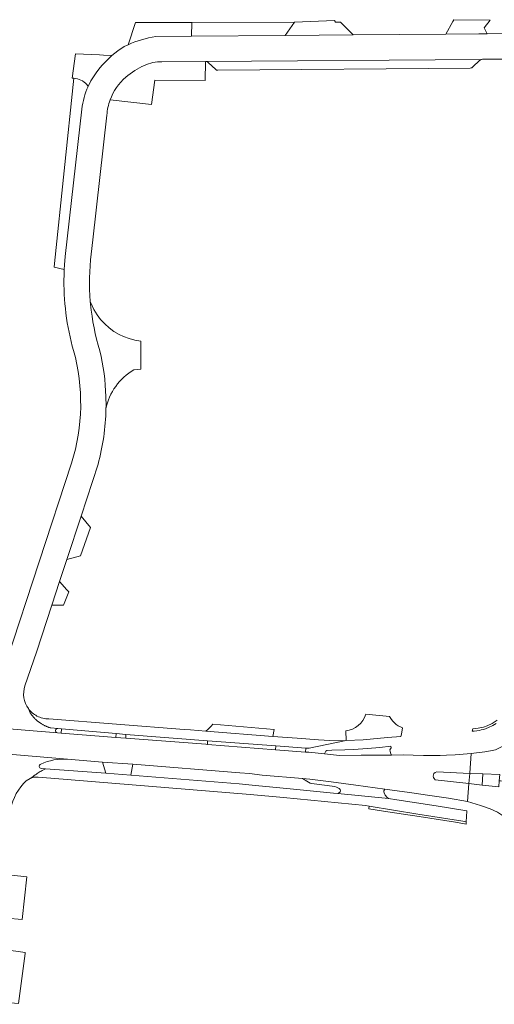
# Model space of a CAD drawing. Header units: metres. Extents: x 166325 to 190320, y 381923 to 404576.
# Tile 825 of 1056: x 177211 to 177323, y 397436 to 397668. Entities that reach past the tile are written whole.
import ezdxf

# ---------------------------------------------------------------- set-up
doc = ezdxf.new("R2010")
doc.units = ezdxf.units.M
doc.layers.add('B-WE-VH-VERHARDING_ASFALT-GV', color=8, linetype='Continuous', lineweight=18)
doc.layers.add('B-WE-VH-VERHARDING_BETONSTRAATSTEEN-GV', color=8, linetype='Continuous', lineweight=18)

msp = doc.modelspace()

# ---------------------------------------------------------------- linework, layer by layer
at = {"layer": 'B-WE-VH-VERHARDING_ASFALT-GV'}
for points in [[(177215.177, 397504.023, -0.1144517), (177213.163, 397505.758)], [(177218.007, 397503.352, -0.1254281), (177215.177, 397504.023)], [(177213.539, 397489.323, -0.1278664), (177215.456, 397489.622)]]:
    msp.add_lwpolyline(points, format="xyb", dxfattribs=at)
at = {"layer": 'B-WE-VH-VERHARDING_ASFALT-GV', "flags": 128}
for points in [[(177213.163, 397505.758), (177213.509, 397504.917), (177213.587, 397504.793), (177213.666, 397504.67), (177213.748, 397504.549), (177213.832, 397504.429), (177213.918, 397504.311), (177214.006, 397504.194), (177214.096, 397504.079), (177214.189, 397503.965), (177214.283, 397503.853), (177214.379, 397503.743), (177214.477, 397503.634), (177214.576, 397503.527), (177214.678, 397503.422), (177214.782, 397503.318), (177214.887, 397503.216), (177214.994, 397503.117), (177215.103, 397503.019), (177215.213, 397502.923), (177215.325, 397502.829), (177215.439, 397502.737), (177215.554, 397502.647), (177215.671, 397502.559), (177215.79, 397502.473), (177215.91, 397502.389), (177216.031, 397502.307), (177216.154, 397502.227), (177216.278, 397502.15), (177216.403, 397502.074), (177216.53, 397502.001), (177216.658, 397501.93)], [(177188.143, 397496.75), (177222.407, 397493.845), (177230.623, 397493.167), (177237.732, 397492.659), (177262.957, 397490.641), (177265.236, 397490.469), (177268.235, 397490.09), (177277.704, 397489.322), (177279.419, 397489.137), (177284.494, 397488.536), (177290.31, 397487.717), (177297.156, 397486.792), (177302.907, 397485.973), (177307.722, 397485.293), (177312.103, 397484.646), (177316.554, 397483.841), (177316.56, 397483.908), (177316.741, 397485.992), (177316.924, 397488.098), (177316.926, 397488.119), (177309.003, 397489.018), (177308.725, 397489.297), (177308.599, 397489.535), (177308.534, 397489.848), (177308.567, 397490.166), (177308.679, 397490.439), (177308.948, 397490.71), (177309.345, 397490.847), (177317.123, 397490.466), (177317.128, 397490.538), (177317.475, 397495.186), (177313.701, 397494.88), (177311.665, 397494.809), (177310.152, 397494.708), (177308.413, 397494.744), (177306.211, 397494.725), (177303.809, 397494.821), (177301.474, 397494.867), (177298.721, 397494.805), (177297.836, 397494.785), (177291.554, 397494.763), (177286.452, 397494.741), (177282.893, 397495.098), (177279.206, 397495.467), (177278.424, 397495.525), (177271.345, 397496.046), (177255.35, 397497.336), (177254.94, 397497.371), (177236.08, 397498.777), (177233.754, 397498.975), (177220.857, 397500.008), (177219.989, 397500.078), (177192.394, 397502.354)], [(177216.658, 397501.93), (177216.787, 397501.862), (177216.918, 397501.795), (177217.049, 397501.731), (177217.182, 397501.669), (177217.316, 397501.61), (177217.45, 397501.553), (177217.586, 397501.498), (177217.723, 397501.446), (177217.86, 397501.396), (177217.999, 397501.348), (177218.138, 397501.303), (177218.278, 397501.26), (177218.418, 397501.22), (177220.07, 397501.077), (177220.946, 397501.002), (177233.873, 397499.897), (177236.141, 397499.703), (177255.361, 397498.15), (177271.421, 397497.02), (177278.525, 397496.47), (177279.276, 397496.412), (177288.046, 397498.231), (177285.982, 397498.191), (177284.174, 397498.255), (177281.468, 397498.422), (177276.462, 397498.837), (177270.762, 397499.201), (177254.975, 397500.47), (177251.35, 397500.753), (177249.84, 397500.87), (177218.007, 397503.352)], [(177266.659, 397487.653), (177262.807, 397488.027), (177237.279, 397490.09), (177231.408, 397490.567), (177217.2, 397491.606), (177216.598, 397491.296), (177216.369, 397491.172), (177216.142, 397491.045), (177215.918, 397490.914), (177215.696, 397490.779), (177215.476, 397490.639), (177215.258, 397490.497), (177215.043, 397490.35), (177214.831, 397490.199), (177214.621, 397490.045), (177214.414, 397489.888), (177214.21, 397489.726), (177213.539, 397489.323)], [(177215.456, 397489.622), (177218.419, 397489.379), (177265.391, 397485.552), (177273.28, 397484.844), (177286.15, 397483.581), (177292.589, 397482.9), (177293.396, 397482.771), (177304.93, 397480.926), (177315.511, 397479.26), (177316.266, 397479.091), (177316.426, 397481.565), (177316.427, 397481.58), (177316.434, 397481.685), (177309.186, 397482.836), (177299.95, 397484.256), (177298.007, 397484.609), (177286.045, 397485.764), (177285, 397485.869), (177274.85, 397486.896), (177266.659, 397487.653)]]:
    msp.add_lwpolyline(points, dxfattribs=at)
for points in [[(177327.519, 397498.514), (177326.585, 397497.79), (177325.377, 397497.136), (177324.16, 397496.524), (177323.15, 397496.089), (177321.997, 397495.801), (177320.708, 397495.618), (177317.475, 397495.186), (177317.128, 397490.538), (177317.123, 397490.466), (177320.196, 397490.376), (177324.169, 397490.215), (177324.081, 397488.761), (177324.4, 397488.743), (177325.201, 397488.696), (177325.217, 397488.977), (177325.327, 397490.159), (177325.34, 397490.83), (177325.775, 397492.994), (177326.59, 397495.415), (177327.736, 397497.681)], [(177316.56, 397483.908), (177316.554, 397483.841), (177319.676, 397482.948), (177320.389, 397482.686), (177321.969, 397482.156), (177323.635, 397481.393), (177325.071, 397480.431), (177326.276, 397479.364), (177326.353, 397481.077), (177325.996, 397482.312), (177325.505, 397484.263), (177325.22, 397486.523), (177325.201, 397487.066), (177325.159, 397487.967), (177325.201, 397488.696), (177324.4, 397488.743), (177324.081, 397488.761), (177323.994, 397487.308), (177320.02, 397487.723), (177316.926, 397488.119), (177316.924, 397488.098), (177316.741, 397485.992)]]:
    msp.add_lwpolyline(points, close=True, dxfattribs=at)
at = {"layer": 'B-WE-VH-VERHARDING_BETONSTRAATSTEEN-GV', "flags": 128}
for points in [[(177251.622, 397667.427), (177238.355, 397667.426), (177236.665, 397662.217)], [(177243.145, 397664.176), (177251.602, 397664.246), (177251.622, 397667.427)], [(177325.929, 397664.859), (177321.247, 397664.82), (177319.292, 397664.804), (177311.468, 397664.74), (177289.644, 397664.56), (177273.679, 397664.428), (177251.602, 397664.246), (177243.145, 397664.176)], [(177236.665, 397662.217), (177235.754, 397661.779), (177234.256, 397660.789), (177232.842, 397659.682)], [(177232.842, 397659.682), (177230.862, 397659.781), (177229.881, 397659.831), (177224.25, 397660.113), (177223.446, 397654.324), (177223.871, 397654.321), (177224.293, 397654.277), (177224.71, 397654.191), (177225.116, 397654.065), (177225.507, 397653.899), (177225.881, 397653.696), (177226.287, 397653.416), (177226.609, 397653.139), (177226.903, 397652.832), (177227.226, 397652.4), (177227.369, 397652.713)], [(177242.952, 397653.888), (177254.762, 397653.777), (177254.89, 397658.289), (177244.609, 397658.202)], [(177244.609, 397658.202), (177254.89, 397658.289), (177319.772, 397658.776), (177320.104, 397658.848), (177324.717, 397658.861)], [(177227.226, 397652.4), (177226.903, 397652.832), (177226.609, 397653.139), (177226.287, 397653.416), (177225.881, 397653.696), (177225.507, 397653.899), (177225.116, 397654.065), (177224.71, 397654.191), (177224.293, 397654.277), (177223.871, 397654.321), (177219.282, 397610.653), (177219.195, 397609.831), (177221.618, 397609.281), (177221.687, 397610.383), (177221.859, 397612.319), (177225.765, 397647.066)], [(177227.369, 397652.713), (177227.226, 397652.4)], [(177232.408, 397649.2), (177242.179, 397648.144), (177242.952, 397653.888)], [(177225.765, 397647.066), (177221.859, 397612.319), (177221.687, 397610.383), (177221.618, 397609.281), (177221.56, 397607.888)], [(177227.953, 397612.9), (177228.334, 397616.276), (177231.65, 397645.664)], [(177238.022, 397585.59), (177238.833, 397585.699), (177239.65, 397585.729), (177239.616, 397592.388), (177238.226, 397592.612), (177236.864, 397592.972), (177235.545, 397593.464), (177234.537, 397593.944), (177233.323, 397594.66), (177232.186, 397595.49), (177231.136, 397596.428), (177230.182, 397597.465), (177229.335, 397598.59), (177228.602, 397599.793), (177227.991, 397601.061), (177227.745, 397601.734), (177227.807, 397601.044)], [(177227.807, 397601.044), (177227.745, 397601.734)], [(177223.342, 397563.646), (177208.084, 397517.103), (177206.191, 397511.606)], [(177212.334, 397511.102), (177215.058, 397519.08), (177218.676, 397530.108), (177220.515, 397535.714), (177222.209, 397540.877), (177225.571, 397551.126), (177229.58, 397563.345)], [(177220.07, 397501.077), (177218.418, 397501.22), (177218.278, 397501.26), (177218.138, 397501.303), (177217.999, 397501.348), (177217.86, 397501.396), (177217.723, 397501.446), (177217.586, 397501.498), (177217.45, 397501.553), (177217.316, 397501.61), (177217.182, 397501.669), (177217.049, 397501.731), (177216.918, 397501.795), (177216.787, 397501.862), (177216.658, 397501.93), (177216.53, 397502.001), (177216.403, 397502.074), (177216.278, 397502.15), (177216.154, 397502.227), (177216.031, 397502.307), (177215.91, 397502.389), (177215.79, 397502.473), (177215.671, 397502.559), (177215.554, 397502.647), (177215.439, 397502.737), (177215.325, 397502.829), (177215.213, 397502.923), (177215.103, 397503.019), (177214.994, 397503.117), (177214.887, 397503.216), (177214.782, 397503.318), (177214.678, 397503.422), (177214.576, 397503.527), (177214.477, 397503.634), (177214.379, 397503.743), (177214.283, 397503.853), (177214.189, 397503.965), (177214.096, 397504.079), (177214.006, 397504.194), (177213.918, 397504.311), (177213.832, 397504.429), (177213.748, 397504.549), (177213.666, 397504.67), (177213.587, 397504.793), (177213.509, 397504.917), (177213.163, 397505.758)], [(177287.908, 397500.524), (177288.046, 397498.231), (177291.991, 397498.435), (177297.785, 397498.945), (177300.896, 397499.163), (177301.007, 397499.74), (177301.269, 397501.252), (177300.772, 397501.459), (177300.299, 397501.714), (177299.803, 397502.051), (177299.392, 397502.398), (177299.017, 397502.784), (177298.682, 397503.204), (177298.242, 397503.926), (177292.615, 397504.47)], [(177192.394, 397502.354), (177219.989, 397500.078)], [(177254.975, 397500.47), (177270.762, 397499.201), (177271.03, 397500.847), (177256.612, 397502.08)], [(177323.579, 397503.035), (177322.363, 397502.243), (177321.216, 397501.747), (177320.332, 397501.415), (177319.124, 397501.178), (177317.819, 397501.022), (177317.698, 397500.414), (177318.128, 397500.443), (177319.4, 397500.629), (177319.802, 397500.744), (177320.41, 397500.882), (177321.56, 397501.286), (177322.571, 397501.776), (177323.369, 397502.263)], [(177219.989, 397500.078), (177220.857, 397500.008), (177220.946, 397501.002)], [(177220.946, 397501.002), (177220.07, 397501.077)], [(177222.407, 397493.845), (177188.143, 397496.75), (177190.281, 397496.406), (177192.841, 397495.731), (177194.956, 397494.939)], [(177279.276, 397496.412), (177278.525, 397496.47), (177278.519, 397496.412), (177278.424, 397495.525), (177279.206, 397495.467)], [(177212.009, 397488.13), (177212.613, 397488.756), (177213.539, 397489.323), (177214.21, 397489.726), (177214.414, 397489.888), (177214.621, 397490.045), (177214.831, 397490.199), (177215.043, 397490.35), (177215.258, 397490.497), (177215.476, 397490.639), (177215.696, 397490.779), (177215.918, 397490.914), (177216.142, 397491.045), (177216.369, 397491.172), (177216.598, 397491.296), (177217.2, 397491.606), (177216.206, 397491.679)]]:
    msp.add_lwpolyline(points, dxfattribs=at)
for points in [[(177275.849, 397667.532), (177251.622, 397667.427), (177251.602, 397664.246), (177273.679, 397664.428)], [(177286.665, 397667.564), (177285.474, 397667.556), (177285.299, 397667.922), (177275.849, 397667.532), (177273.679, 397664.428), (177289.644, 397664.56)], [(177313.131, 397667.737), (177311.468, 397664.74), (177319.292, 397664.804), (177321.247, 397664.82), (177320.48, 397666.233), (177321.955, 397668.015), (177313.347, 397668.126)], [(177319.389, 397658.532), (177319.772, 397658.776), (177254.89, 397658.289), (177255.31, 397658.201), (177255.614, 397657.997), (177257.194, 397656.463), (177257.494, 397656.262), (177257.796, 397656.2), (177317.256, 397656.715), (177317.425, 397656.75), (177317.593, 397656.785), (177317.873, 397656.986)], [(177227.787, 397548.464), (177225.571, 397551.126), (177222.209, 397540.877), (177225.45, 397541.753)], [(177222.669, 397533.275), (177222.235, 397533.766), (177220.515, 397535.714), (177218.676, 397530.108), (177221.455, 397530.183)], [(177236.141, 397499.703), (177233.873, 397499.897), (177233.754, 397498.975), (177236.08, 397498.777)], [(177255.361, 397498.15), (177255.35, 397497.336), (177271.345, 397496.046), (177271.421, 397497.02)], [(177298.54, 397496.891), (177295.924, 397496.632), (177293.043, 397496.398), (177289.748, 397496.131), (177287.675, 397496.023), (177284.601, 397495.957), (177283.442, 397495.877), (177283.243, 397495.726), (177282.893, 397495.098), (177286.452, 397494.741), (177291.554, 397494.763), (177297.836, 397494.785), (177298.721, 397494.805), (177298.476, 397495.345), (177298.373, 397495.714), (177298.336, 397496.061), (177298.426, 397496.312), (177298.625, 397496.485)], [(177237.732, 397492.659), (177230.623, 397493.167), (177231.408, 397490.567), (177237.279, 397490.09)], [(177320.196, 397490.376), (177317.123, 397490.466), (177316.926, 397488.119), (177320.02, 397487.723)], [(177297.156, 397486.792), (177290.31, 397487.717), (177284.494, 397488.536), (177279.419, 397489.137), (177277.704, 397489.322), (177278.782, 397488.66), (177279.509, 397488.232), (177279.813, 397488.145), (177285.315, 397487.402), (177285.729, 397487.286), (177286.384, 397486.936), (177286.6, 397486.686), (177286.679, 397486.376), (177286.673, 397486.294), (177286.632, 397486.147), (177286.477, 397485.971), (177286.045, 397485.764), (177298.007, 397484.609), (177297.652, 397484.829), (177297.228, 397485.376), (177296.94, 397485.889), (177296.892, 397486.128), (177296.918, 397486.421)], [(177316.265, 397478.561), (177316.299, 397479.084), (177316.266, 397479.091), (177315.511, 397479.26), (177304.93, 397480.926), (177293.396, 397482.771), (177293.353, 397482.262), (177293.342, 397482.137), (177297.794, 397481.461), (177305.195, 397480.338), (177313.745, 397478.994), (177316.245, 397478.564)], [(177212.805, 397466.104), (177209.182, 397466.54), (177208.696, 397466.599), (177207.132, 397466.788), (177205.861, 397456.519), (177207.648, 397456.373), (177208.036, 397456.341), (177211.718, 397456.041)], [(177212.394, 397448.041), (177212.423, 397448.26), (177207.412, 397448.991), (177207.045, 397449.045), (177206.621, 397449.125), (177205.281, 397451.836), (177203.331, 397436.079), (177205.898, 397436.672), (177210.829, 397436.259)]]:
    msp.add_lwpolyline(points, close=True, dxfattribs=at)
at = {"layer": 'B-WE-VH-VERHARDING_BETONSTRAATSTEEN-GV'}
for points in [[(177243.145, 397664.176, 0.0674335), (177236.665, 397662.217)], [(177227.369, 397652.713, -0.1003049), (177232.842, 397659.682)], [(177240.493, 397657.351, 0.0725758), (177236.12, 397654.562)], [(177240.493, 397657.351, -0.1100747), (177244.609, 397658.202)], [(177232.408, 397649.2, -0.1278585), (177236.12, 397654.562)], [(177225.765, 397647.066, -0.0755348), (177227.226, 397652.4)], [(177231.65, 397645.664, -0.0701843), (177232.408, 397649.2)], [(177227.745, 397601.734, -0.0510468), (177227.953, 397612.9)], [(177221.56, 397607.888, 0.0775677), (177223.805, 397590.136)], [(177229.993, 397590.107, -0.0508343), (177227.807, 397601.044)], [(177223.805, 397590.136, -0.1434123), (177223.342, 397563.646)], [(177231.418, 397579.297, 0.0496668), (177229.993, 397590.107)], [(177231.433, 397576.379, -0.2174663), (177238.022, 397585.59)], [(177231.433, 397576.379, 0.013365), (177231.418, 397579.297)], [(177229.58, 397563.345, 0.060081), (177231.433, 397576.379)], [(177213.163, 397505.758, -0.2434557), (177212.334, 397511.102)], [(177292.615, 397504.47, -0.300113), (177287.908, 397500.524)], [(177256.612, 397502.08, -0.0606749), (177254.975, 397500.47)], [(177219.989, 397500.078, -0.9859166), (177220.07, 397501.077)], [(177216.206, 397491.679, -0.7953884), (177216.051, 397492.686)], [(177216.051, 397492.686, -0.1257164), (177222.407, 397493.845)], [(177208.771, 397481.109, -0.1464666), (177212.009, 397488.13)]]:
    msp.add_lwpolyline(points, format="xyb", dxfattribs=at)

doc.saveas('drawing.dxf')
